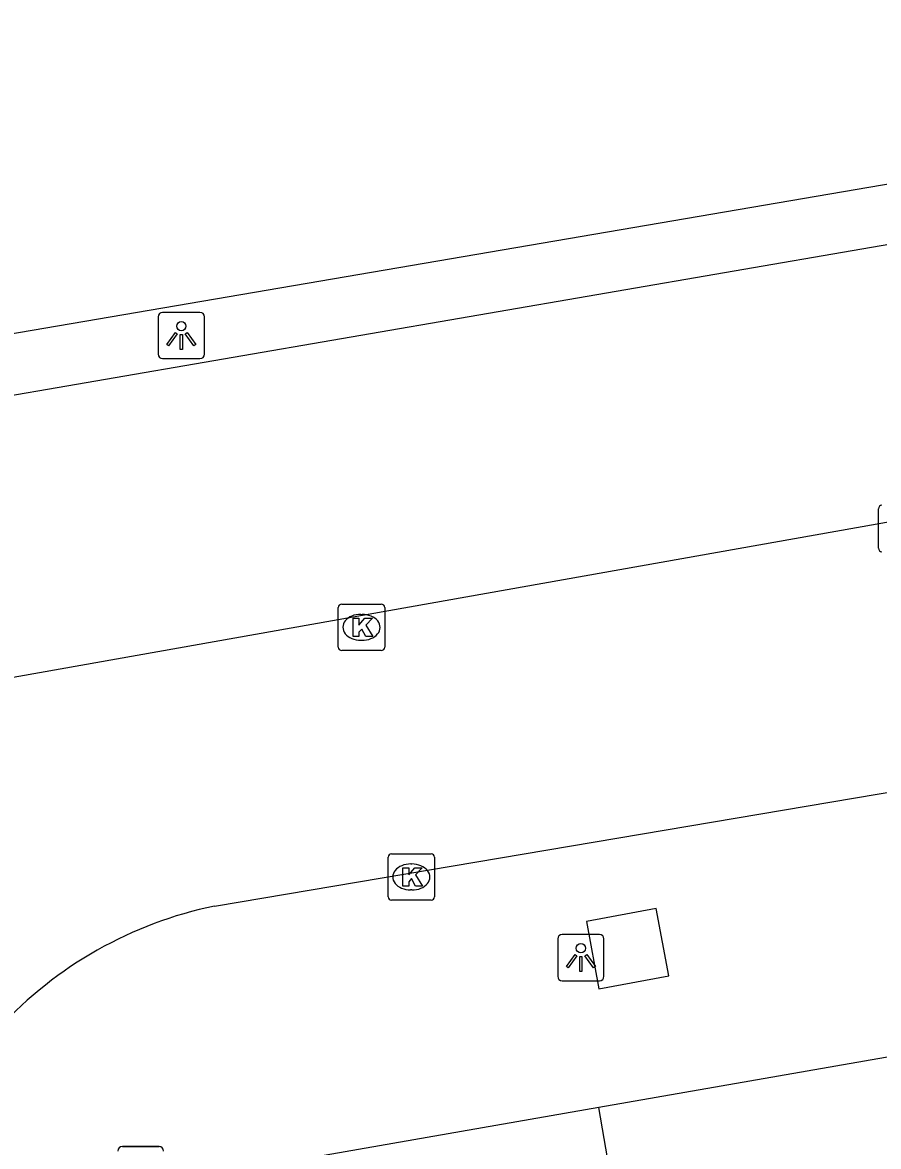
# Model space of a CAD drawing. Extents: x 162880 to 165536, y 384011 to 385179.
# Drawn here: x 164321.66 to 164340.1, y 384941.23 to 384965.44 of the extents above; entities that cross this region are included whole.
import ezdxf

# ---------------------------------------------------------------- set-up
doc = ezdxf.new("R2010")
doc.units = 0
for name, color, linetype in [('IMGEO_Afvalbak', 7, 'Continuous'), ('IMGEO_Haag', 7, 'Continuous'), ('IMGEO_Kolk', 7, 'Continuous'), ('IMGEO_Lichtpunt', 7, 'Continuous'), ('IMGEO_Pand', 7, 'Continuous'), ('IMGEO_Parkeervlak_open', 7, 'Continuous'), ('IMGEO_Rijbaan_lokaal_open', 7, 'Continuous'), ('IMGEO_Voetpad_open', 7, 'Continuous')]:
    doc.layers.add(name, color=color, linetype=linetype)

msp = doc.modelspace()

# ---------------------------------------------------------------- linework, layer by layer
at = {"layer": 'IMGEO_Afvalbak'}
for p, q in [((164323.809, 384941.234), (164324.599, 384941.234)), ((164324.599, 384941.234), (164323.809, 384941.234))]:
    msp.add_line(p, q, dxfattribs=at)
for centre, start, end in [((164323.809, 384941.134), 90, 180), ((164323.809, 384941.134), 90, 180), ((164324.599, 384941.134), 0, 90), ((164324.599, 384941.134), 360, 90)]:
    msp.add_arc(centre, 0.1, start, end, dxfattribs=at)
at = {"layer": 'IMGEO_Haag'}
msp.add_lwpolyline([(164406.639, 384965.979), (164405.43, 384972.953), (164386.113, 384969.787), (164313.12, 384957.316), (164312.822, 384959.468), (164311.177, 384959.12)], dxfattribs=at)
at = {"layer": 'IMGEO_Kolk'}
for p, q in [((164340.1, 384954.116), (164340.1, 384954.968)), ((164328.46, 384951.988), (164328.46, 384952.84)), ((164328.535, 384952.914), (164329.387, 384952.914)), ((164329.461, 384952.84), (164329.461, 384951.988)), ((164328.948, 384952.694), (164328.973, 384952.694)), ((164328.971, 384952.134), (164328.946, 384952.134)), ((164329.387, 384951.914), (164328.535, 384951.914)), ((164329.534, 384946.612), (164329.534, 384947.464)), ((164329.609, 384947.538), (164330.461, 384947.538)), ((164330.535, 384947.464), (164330.535, 384946.612)), ((164330.022, 384947.318), (164330.047, 384947.318)), ((164330.045, 384946.758), (164330.02, 384946.758)), ((164330.461, 384946.538), (164329.609, 384946.538))]:
    msp.add_line(p, q, dxfattribs=at)
for points in [[(164340.1, 384954.116), (164340.1, 384954.968)], [(164328.46, 384951.988), (164328.46, 384952.84)], [(164328.535, 384952.914), (164329.387, 384952.914)], [(164329.461, 384952.84), (164329.461, 384951.988)], [(164328.781, 384952.614), (164328.904, 384952.614), (164328.904, 384952.463), (164329.034, 384952.614), (164329.198, 384952.614), (164329.052, 384952.463), (164329.205, 384952.214), (164329.053, 384952.214), (164328.968, 384952.378), (164328.904, 384952.311), (164328.904, 384952.214), (164328.781, 384952.214), (164328.781, 384952.614)], [(164329.387, 384951.914), (164328.535, 384951.914)], [(164329.534, 384946.612), (164329.534, 384947.464)], [(164329.609, 384947.538), (164330.461, 384947.538)], [(164330.535, 384947.464), (164330.535, 384946.612)], [(164329.855, 384947.238), (164329.978, 384947.238), (164329.978, 384947.087), (164330.108, 384947.238), (164330.272, 384947.238), (164330.126, 384947.087), (164330.279, 384946.838), (164330.127, 384946.838), (164330.042, 384947.002), (164329.978, 384946.935), (164329.978, 384946.838), (164329.855, 384946.838), (164329.855, 384947.238)], [(164330.461, 384946.538), (164329.609, 384946.538)]]:
    msp.add_lwpolyline(points, dxfattribs=at)
for centre, start, end in [((164340.177, 384954.966), 91.552, 178.448), ((164340.177, 384954.966), 91.552, 178.448), ((164340.177, 384954.118), 181.552, 268.448), ((164340.177, 384954.118), 181.552, 268.448), ((164328.537, 384952.838), 91.552, 178.448), ((164328.537, 384952.838), 91.552, 178.448), ((164329.385, 384952.838), 1.552, 88.448), ((164329.385, 384952.838), 1.552, 88.448), ((164328.537, 384951.99), 181.552, 268.448), ((164328.537, 384951.99), 181.552, 268.448), ((164329.385, 384951.99), 271.552, 358.448), ((164329.385, 384951.99), 271.552, 358.448), ((164329.611, 384947.462), 91.552, 178.448), ((164329.611, 384947.462), 91.552, 178.448), ((164330.459, 384947.462), 1.552, 88.448), ((164330.459, 384947.462), 1.552, 88.448), ((164329.611, 384946.614), 181.552, 268.448), ((164329.611, 384946.614), 181.552, 268.448), ((164330.459, 384946.614), 271.552, 358.448), ((164330.459, 384946.614), 271.552, 358.448)]:
    msp.add_arc(centre, 0.0765, start, end, dxfattribs=at)
for centre, major_axis, ratio, start_param, end_param in [((164328.947, 384952.414), (-0.387, 0.002), 0.722429, 4.712389, 7.853982), ((164328.972, 384952.414), (-0.39, 0.002), 0.717154, 1.570796, 4.712389), ((164330.021, 384947.038), (-0.387, 0.002), 0.722429, 4.712389, 7.853982), ((164330.046, 384947.038), (-0.39, 0.002), 0.717154, 1.570796, 4.712389)]:
    msp.add_ellipse(centre, major_axis=major_axis, ratio=ratio, start_param=start_param, end_param=end_param, dxfattribs=at)
at = {"layer": 'IMGEO_Lichtpunt'}
for p, q in [((164324.58, 384959.102), (164324.58, 384958.295)), ((164324.58, 384959.102), (164324.58, 384958.295)), ((164325.482, 384959.197), (164324.674, 384959.197)), ((164325.482, 384959.197), (164324.674, 384959.197)), ((164325.576, 384958.295), (164325.576, 384959.102)), ((164325.576, 384958.295), (164325.576, 384959.102)), ((164324.674, 384958.201), (164325.482, 384958.201)), ((164324.674, 384958.201), (164325.482, 384958.201)), ((164333.189, 384945.706), (164333.189, 384944.899)), ((164333.189, 384945.706), (164333.189, 384944.899)), ((164334.091, 384945.801), (164333.283, 384945.801)), ((164334.091, 384945.801), (164333.283, 384945.801)), ((164334.185, 384944.899), (164334.185, 384945.706)), ((164334.185, 384944.899), (164334.185, 384945.706)), ((164333.283, 384944.805), (164334.091, 384944.805)), ((164333.283, 384944.805), (164334.091, 384944.805))]:
    msp.add_line(p, q, dxfattribs=at)
for points in [[(164324.954, 384958.766), (164324.993, 384958.738), (164324.805, 384958.476), (164324.767, 384958.503), (164324.954, 384958.766)], [(164325.056, 384958.718), (164325.103, 384958.718), (164325.103, 384958.396), (164325.056, 384958.396), (164325.056, 384958.718)], [(164325.166, 384958.738), (164325.204, 384958.765), (164325.391, 384958.503), (164325.352, 384958.475), (164325.166, 384958.738)], [(164333.563, 384945.37), (164333.602, 384945.342), (164333.414, 384945.08), (164333.376, 384945.107), (164333.563, 384945.37)], [(164333.665, 384945.322), (164333.712, 384945.322), (164333.712, 384945), (164333.665, 384945), (164333.665, 384945.322)], [(164333.775, 384945.342), (164333.813, 384945.369), (164334, 384945.107), (164333.961, 384945.079), (164333.775, 384945.342)]]:
    msp.add_lwpolyline(points, dxfattribs=at)
for centre in [(164325.079, 384958.9), (164333.688, 384945.504)]:
    msp.add_circle(centre, 0.0994, dxfattribs=at)
for centre, start, end in [((164324.674, 384959.102), 90, 180), ((164324.674, 384959.102), 90, 180), ((164325.482, 384959.102), 0, 90), ((164325.482, 384959.102), 0, 90), ((164324.674, 384958.295), 180, 270), ((164324.674, 384958.295), 180, 270), ((164325.482, 384958.295), 270, 0), ((164325.482, 384958.295), 270, 360), ((164333.283, 384945.706), 90, 180), ((164333.283, 384945.706), 90, 180), ((164334.091, 384945.706), 0, 90), ((164334.091, 384945.706), 0, 90), ((164333.283, 384944.899), 180, 270), ((164333.283, 384944.899), 180, 270), ((164334.091, 384944.899), 270, 0), ((164334.091, 384944.899), 270, 360)]:
    msp.add_arc(centre, 0.0946, start, end, dxfattribs=at)
at = {"layer": 'IMGEO_Pand'}
for points in [[(164409.059, 384953.421), (164411.011, 384942.36), (164336.268, 384929.356), (164334.073, 384942.077)], [(164343.048, 384943.642), (164334.073, 384942.077)]]:
    msp.add_lwpolyline(points, dxfattribs=at)
at = {"layer": 'IMGEO_Parkeervlak_open'}
msp.add_lwpolyline([(164312.229, 384955.829), (164345.241, 384961.51), (164346.261, 384955.744)], dxfattribs=at)
at = {"layer": 'IMGEO_Rijbaan_lokaal_open'}
for points in [[(164313.275, 384949.894), (164346.261, 384955.744)], [(164325.795, 384946.411), (164347.253, 384950.034)]]:
    msp.add_lwpolyline(points, dxfattribs=at)
msp.add_arc((164327.559, 384937.878), 8.714, 101.6786, 137.2992, dxfattribs=at)
at = {"layer": 'IMGEO_Voetpad_open'}
for points in [[(164335.312, 384946.361), (164333.806, 384946.082), (164334.075, 384944.63), (164335.581, 384944.909), (164335.312, 384946.361)], [(164334.073, 384942.077), (164327.87, 384940.992)]]:
    msp.add_lwpolyline(points, dxfattribs=at)

doc.saveas('drawing.dxf')
